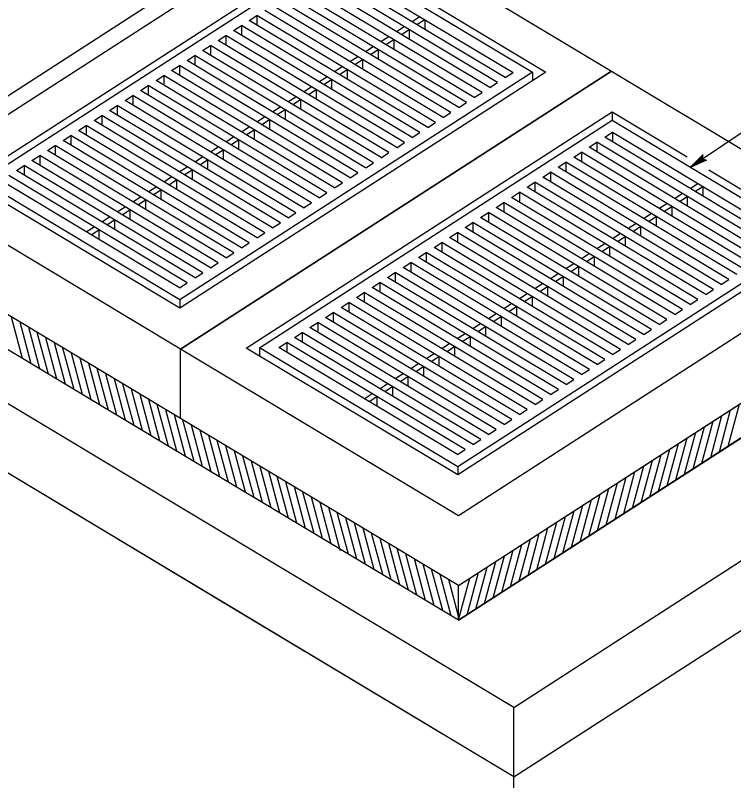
# Model space of a CAD drawing. Extents: x -6420 to 49575, y -4552 to 11624.
# Drawn here: x 6171.5 to 6578.4, y 10968.2 to 11401.7 of the extents above; entities that cross this region are included whole.
import ezdxf

# ---------------------------------------------------------------- set-up
doc = ezdxf.new("R2010")
doc.units = 0
doc.layers.add('1', color=7, linetype='Continuous')

msp = doc.modelspace()

# ---------------------------------------------------------------- linework, layer by layer
at = {"layer": '1'}
for p, q in [((6027.11, 11265.77), (6320.36, 11454.97)), ((6449.01, 11366.41), (6347.87, 11427.1)), ((6352.27, 11429.94), (6453.42, 11369.24)), ((6444.62, 11363.58), (6343.49, 11424.27)), ((6435.84, 11357.91), (6334.7, 11418.6)), ((6440.23, 11360.74), (6339.09, 11421.43)), ((6431.44, 11355.08), (6330.31, 11415.76)), ((6422.66, 11349.41), (6321.51, 11410.09)), ((6427.05, 11352.24), (6325.91, 11412.93)), ((6418.26, 11346.57), (6317.12, 11407.25)), ((6303.95, 11398.75), (6308.34, 11401.58)), ((6409.47, 11340.9), (6308.34, 11401.58)), ((6308.34, 11401.58), (6308.34, 11396.11)), ((6413.87, 11343.74), (6312.73, 11404.43)), ((6396.19, 11398.11), (6400.58, 11400.95)), ((6405.08, 11338.07), (6303.95, 11398.75)), ((6398.97, 11396.44), (6403.37, 11399.27)), ((6403.37, 11399.27), (6403.37, 11393.8)), ((6295.16, 11393.08), (6299.55, 11395.92)), ((6396.29, 11332.4), (6295.16, 11393.08)), ((6400.69, 11335.23), (6299.55, 11395.92)), ((6299.55, 11395.92), (6299.55, 11390.44)), ((6387.4, 11392.44), (6391.8, 11395.28)), ((6390.19, 11390.77), (6394.59, 11393.61)), ((6394.59, 11393.61), (6394.59, 11388.13)), ((6286.37, 11387.41), (6290.77, 11390.25)), ((6387.51, 11326.73), (6286.37, 11387.41)), ((6391.9, 11329.56), (6290.77, 11390.25)), ((6290.77, 11390.25), (6290.77, 11384.78)), ((6378.61, 11386.77), (6383.01, 11389.61)), ((6381.4, 11385.1), (6385.8, 11387.94)), ((6385.8, 11387.94), (6385.8, 11382.46)), ((6277.58, 11381.74), (6281.97, 11384.58)), ((6383.11, 11323.89), (6281.97, 11384.58)), ((6281.97, 11384.58), (6281.97, 11379.1)), ((6369.83, 11381.11), (6374.22, 11383.94)), ((6268.8, 11376.07), (6273.19, 11378.91)), ((6374.32, 11318.22), (6273.19, 11378.91)), ((6273.19, 11378.91), (6273.19, 11373.43)), ((6378.72, 11321.06), (6277.58, 11381.74)), ((6372.62, 11379.43), (6377.01, 11382.27)), ((6377.01, 11382.27), (6377.01, 11376.79)), ((6369.93, 11315.39), (6268.8, 11376.07)), ((6361.04, 11375.44), (6365.44, 11378.27)), ((6363.83, 11373.76), (6368.23, 11376.6)), ((6368.23, 11376.6), (6368.23, 11371.13)), ((6260.01, 11370.4), (6264.4, 11373.24)), ((6361.14, 11309.72), (6260.01, 11370.4)), ((6365.54, 11312.56), (6264.4, 11373.24)), ((6264.4, 11373.24), (6264.4, 11367.77)), ((6352.25, 11369.77), (6356.65, 11372.6)), ((6355.04, 11368.09), (6359.43, 11370.93)), ((6359.43, 11370.93), (6359.43, 11365.46)), ((6251.21, 11364.73), (6255.61, 11367.57)), ((6356.75, 11306.88), (6255.61, 11367.57)), ((6255.61, 11367.57), (6255.61, 11362.1)), ((6343.46, 11364.1), (6347.86, 11366.93)), ((6449.01, 11366.41), (6453.41, 11369.25)), ((6464.48, 11369.4), (6464.48, 11364.71)), ((6242.43, 11359.06), (6246.82, 11361.9)), ((6347.96, 11301.21), (6246.82, 11361.9)), ((6246.82, 11361.9), (6246.82, 11356.43)), ((6352.35, 11304.05), (6251.21, 11364.73)), ((6346.25, 11362.42), (6350.65, 11365.26)), ((6350.65, 11365.26), (6350.65, 11359.79)), ((6440.23, 11360.74), (6444.63, 11363.58)), ((6343.57, 11298.38), (6242.43, 11359.06)), ((6334.68, 11358.43), (6339.07, 11361.26)), ((6337.47, 11356.75), (6341.86, 11359.59)), ((6341.86, 11359.59), (6341.86, 11354.12)), ((6431.45, 11355.07), (6435.85, 11357.91)), ((6233.64, 11353.4), (6238.04, 11356.23)), ((6334.78, 11292.71), (6233.64, 11353.4)), ((6339.17, 11295.54), (6238.04, 11356.23)), ((6238.04, 11356.23), (6238.04, 11350.76)), ((6325.89, 11352.76), (6330.29, 11355.59)), ((6328.68, 11351.09), (6333.08, 11353.92)), ((6333.08, 11353.92), (6333.08, 11348.45)), ((6224.85, 11347.73), (6229.24, 11350.56)), ((6330.39, 11289.87), (6229.24, 11350.56)), ((6229.24, 11350.56), (6229.24, 11345.09)), ((6317.1, 11347.09), (6321.5, 11349.92)), ((6422.66, 11349.41), (6427.05, 11352.24)), ((6216.06, 11342.06), (6220.46, 11344.89)), ((6321.6, 11284.2), (6220.46, 11344.89)), ((6220.46, 11344.89), (6220.46, 11339.42)), ((6325.99, 11287.04), (6224.85, 11347.73)), ((6308.31, 11341.42), (6312.71, 11344.25)), ((6319.89, 11345.42), (6324.29, 11348.25)), ((6324.29, 11348.25), (6324.29, 11342.78)), ((6413.88, 11343.74), (6418.27, 11346.56)), ((6509.56, 11346.95), (6509.56, 11342.31)), ((6317.2, 11281.37), (6216.06, 11342.06)), ((6311.1, 11339.75), (6315.5, 11342.58)), ((6315.5, 11342.58), (6315.5, 11337.11)), ((6405.09, 11338.06), (6409.48, 11340.9)), ((6207.28, 11336.39), (6211.67, 11339.22)), ((6308.42, 11275.7), (6207.28, 11336.39)), ((6312.81, 11278.53), (6211.67, 11339.22)), ((6211.67, 11339.22), (6211.67, 11333.75)), ((6299.53, 11335.74), (6303.92, 11338.58)), ((6302.31, 11334.07), (6306.71, 11336.91)), ((6306.71, 11336.91), (6306.71, 11331.43)), ((6505.35, 11332.61), (6509.75, 11335.45)), ((6509.75, 11335.45), (6610.9, 11274.75)), ((6509.75, 11335.45), (6509.75, 11329.98)), ((6198.49, 11330.72), (6202.88, 11333.55)), ((6304.02, 11272.86), (6202.88, 11333.55)), ((6202.88, 11333.55), (6202.88, 11328.08)), ((6290.74, 11330.08), (6295.14, 11332.91)), ((6293.53, 11328.4), (6297.93, 11331.24)), ((6297.93, 11331.24), (6297.93, 11325.76)), ((6396.3, 11332.39), (6400.69, 11335.23)), ((6606.49, 11271.93), (6505.35, 11332.61)), ((6189.7, 11325.05), (6194.09, 11327.88)), ((6295.23, 11267.19), (6194.09, 11327.88)), ((6194.09, 11327.88), (6194.09, 11322.41)), ((6299.63, 11270.03), (6198.49, 11330.72)), ((6281.95, 11324.41), (6286.35, 11327.24)), ((6387.51, 11326.72), (6391.91, 11329.56)), ((6496.57, 11326.94), (6500.97, 11329.78)), ((6597.71, 11266.26), (6496.57, 11326.94)), ((6602.1, 11269.09), (6500.97, 11329.78)), ((6500.97, 11329.78), (6500.97, 11324.31)), ((6290.85, 11264.36), (6189.7, 11325.05)), ((6284.74, 11322.73), (6289.14, 11325.57)), ((6289.14, 11325.57), (6289.14, 11320.09)), ((6378.73, 11321.05), (6383.12, 11323.89)), ((6487.79, 11321.27), (6492.18, 11324.11)), ((6593.32, 11263.42), (6492.18, 11324.11)), ((6492.18, 11324.11), (6492.18, 11318.64)), ((6180.92, 11319.38), (6185.31, 11322.21)), ((6282.05, 11258.69), (6180.92, 11319.38)), ((6286.45, 11261.53), (6185.31, 11322.21)), ((6185.31, 11322.21), (6185.31, 11316.74)), ((6273.16, 11318.74), (6277.56, 11321.57)), ((6275.95, 11317.06), (6280.35, 11319.9)), ((6280.35, 11319.9), (6280.35, 11314.43)), ((6369.94, 11315.38), (6374.33, 11318.22)), ((6478.99, 11315.61), (6483.39, 11318.44)), ((6584.53, 11257.75), (6483.39, 11318.44)), ((6483.39, 11318.44), (6483.39, 11312.97)), ((6588.92, 11260.59), (6487.79, 11321.27)), ((6172.12, 11313.71), (6176.52, 11316.55)), ((6273.27, 11253.02), (6172.12, 11313.71)), ((6277.66, 11255.86), (6176.52, 11316.55)), ((6176.52, 11316.55), (6176.52, 11311.07)), ((6264.38, 11313.07), (6268.77, 11315.9)), ((6267.16, 11311.39), (6271.56, 11314.23)), ((6271.56, 11314.23), (6271.56, 11308.76)), ((6580.14, 11254.92), (6478.99, 11315.61)), ((6268.88, 11250.19), (6167.73, 11310.88)), ((6255.59, 11307.4), (6259.99, 11310.23)), ((6361.15, 11309.71), (6365.54, 11312.55)), ((6470.22, 11309.94), (6474.6, 11312.77)), ((6571.35, 11249.25), (6470.22, 11309.94)), ((6575.74, 11252.08), (6474.6, 11312.77)), ((6474.6, 11312.77), (6474.6, 11307.29)), ((6264.48, 11247.35), (6163.34, 11308.04)), ((6258.38, 11305.72), (6262.77, 11308.56)), ((6262.77, 11308.56), (6262.77, 11303.09)), ((6352.35, 11304.05), (6356.75, 11306.88)), ((6461.43, 11304.26), (6465.82, 11307.1)), ((6566.95, 11246.41), (6465.82, 11307.1)), ((6465.82, 11307.1), (6465.82, 11301.62)), ((6553.67, 11303.63), (6558.06, 11306.46)), ((6246.8, 11301.73), (6251.2, 11304.56)), ((6249.59, 11300.06), (6253.99, 11302.89)), ((6253.99, 11302.89), (6253.99, 11297.42)), ((6343.57, 11298.38), (6347.96, 11301.21)), ((6452.64, 11298.59), (6457.03, 11301.43)), ((6558.17, 11240.74), (6457.03, 11301.43)), ((6457.03, 11301.43), (6457.03, 11295.95)), ((6562.56, 11243.58), (6461.43, 11304.26)), ((6544.88, 11297.96), (6549.28, 11300.79)), ((6556.46, 11301.95), (6560.85, 11304.79)), ((6560.85, 11304.79), (6560.85, 11299.31)), ((6238.02, 11296.06), (6242.41, 11298.89)), ((6240.81, 11294.39), (6245.2, 11297.22)), ((6245.2, 11297.22), (6245.2, 11291.75)), ((6553.77, 11237.91), (6452.64, 11298.59)), ((6547.67, 11296.28), (6552.07, 11299.12)), ((6552.07, 11299.12), (6552.07, 11293.64)), ((6229.22, 11290.39), (6233.62, 11293.22)), ((6334.78, 11292.71), (6339.18, 11295.54)), ((6443.85, 11292.92), (6448.25, 11295.76)), ((6544.99, 11232.24), (6443.85, 11292.92)), ((6549.38, 11235.08), (6448.25, 11295.76)), ((6448.25, 11295.76), (6448.25, 11290.29)), ((6536.09, 11292.29), (6540.49, 11295.12)), ((6538.88, 11290.61), (6543.28, 11293.45)), ((6543.28, 11293.45), (6543.28, 11287.98)), ((6232.01, 11288.72), (6236.41, 11291.55)), ((6236.41, 11291.55), (6236.41, 11286.08)), ((6325.99, 11287.04), (6330.39, 11289.87)), ((6435.06, 11287.25), (6439.45, 11290.09)), ((6540.59, 11229.41), (6439.45, 11290.09)), ((6439.45, 11290.09), (6439.45, 11284.62)), ((6527.31, 11286.62), (6531.7, 11289.45)), ((6530.1, 11284.94), (6534.49, 11287.78)), ((6534.49, 11287.78), (6534.49, 11282.31)), ((6220.44, 11284.72), (6224.83, 11287.56)), ((6223.23, 11283.05), (6227.62, 11285.88)), ((6227.62, 11285.88), (6227.62, 11280.41)), ((6317.2, 11281.37), (6321.6, 11284.2)), ((6426.28, 11281.58), (6430.67, 11284.42)), ((6531.8, 11223.74), (6430.67, 11284.42)), ((6430.67, 11284.42), (6430.67, 11278.95)), ((6536.2, 11226.57), (6435.06, 11287.25)), ((6518.52, 11280.95), (6522.92, 11283.78)), ((6211.65, 11279.05), (6216.05, 11281.89)), ((6214.44, 11277.38), (6218.84, 11280.21)), ((6218.84, 11280.21), (6218.84, 11274.74)), ((6527.41, 11220.9), (6426.28, 11281.58)), ((6521.31, 11279.27), (6525.71, 11282.11)), ((6525.71, 11282.11), (6525.71, 11276.64)), ((6308.42, 11275.7), (6312.81, 11278.53)), ((6417.49, 11275.92), (6421.88, 11278.75)), ((6518.62, 11215.23), (6417.49, 11275.92)), ((6523.02, 11218.07), (6421.88, 11278.75)), ((6421.88, 11278.75), (6421.88, 11273.28)), ((6509.73, 11275.28), (6514.13, 11278.11)), ((6512.52, 11273.61), (6516.91, 11276.44)), ((6516.91, 11276.44), (6516.91, 11270.97)), ((6299.63, 11270.03), (6304.02, 11272.86)), ((6408.69, 11270.25), (6413.09, 11273.08)), ((6514.23, 11212.39), (6413.09, 11273.08)), ((6413.09, 11273.08), (6413.09, 11267.61)), ((6500.94, 11269.61), (6505.34, 11272.44)), ((6503.73, 11267.94), (6508.13, 11270.77)), ((6508.13, 11270.77), (6508.13, 11265.3)), ((6265.08, 11173.28), (6107.6, 11267.77)), ((6290.85, 11264.36), (6295.23, 11267.19)), ((6399.91, 11264.58), (6404.3, 11267.41)), ((6505.44, 11206.72), (6404.3, 11267.41)), ((6404.3, 11267.41), (6404.3, 11261.94)), ((6509.83, 11209.56), (6408.69, 11270.25)), ((6492.16, 11263.94), (6496.55, 11266.77)), ((6453.9, 11009.7), (6027.11, 11265.77)), ((6391.12, 11258.91), (6395.52, 11261.74)), ((6496.65, 11201.05), (6395.52, 11261.74)), ((6395.52, 11261.74), (6395.52, 11256.27)), ((6501.05, 11203.89), (6399.91, 11264.58)), ((6494.95, 11262.27), (6499.34, 11265.1)), ((6499.34, 11265.1), (6499.34, 11259.63)), ((6282.06, 11258.69), (6286.45, 11261.53)), ((6492.26, 11198.22), (6391.12, 11258.91)), ((6483.37, 11258.27), (6487.77, 11261.11)), ((6486.16, 11256.6), (6490.56, 11259.43)), ((6490.56, 11259.43), (6490.56, 11253.96)), ((6273.27, 11253.02), (6277.66, 11255.86)), ((6382.33, 11253.24), (6386.72, 11256.07)), ((6483.47, 11192.55), (6382.33, 11253.24)), ((6487.87, 11195.38), (6386.72, 11256.07)), ((6386.72, 11256.07), (6386.72, 11250.6)), ((6474.59, 11252.6), (6478.98, 11255.44)), ((6477.37, 11250.93), (6481.77, 11253.76)), ((6481.77, 11253.76), (6481.77, 11248.29)), ((6264.48, 11247.35), (6268.88, 11250.19)), ((6373.54, 11247.57), (6377.94, 11250.4)), ((6479.08, 11189.71), (6377.94, 11250.4)), ((6377.94, 11250.4), (6377.94, 11244.93)), ((6465.79, 11246.93), (6470.19, 11249.77)), ((6571.36, 11249.25), (6575.75, 11252.08)), ((6265.08, 11153.59), (6107.6, 11248.08)), ((6364.76, 11241.9), (6369.15, 11244.73)), ((6470.29, 11184.05), (6369.15, 11244.73)), ((6369.15, 11244.73), (6369.15, 11239.26)), ((6474.68, 11186.88), (6373.54, 11247.57)), ((6468.58, 11245.26), (6472.98, 11248.09)), ((6472.98, 11248.09), (6472.98, 11242.62)), ((6562.57, 11243.57), (6566.96, 11246.41)), ((6264.63, 11240.47), (6264.63, 11235.83)), ((6465.9, 11181.21), (6364.76, 11241.9)), ((6457.01, 11241.26), (6461.4, 11244.09)), ((6459.8, 11239.58), (6464.19, 11242.42)), ((6464.19, 11242.42), (6464.19, 11236.95)), ((6553.78, 11237.9), (6558.17, 11240.74)), ((6355.97, 11236.23), (6360.36, 11239.06)), ((6457.11, 11175.54), (6355.97, 11236.23)), ((6461.5, 11178.38), (6360.36, 11239.06)), ((6360.36, 11239.06), (6360.36, 11233.59)), ((6422.56, 11078.79), (6666.66, 11236.27)), ((6448.22, 11235.59), (6452.62, 11238.42)), ((6451.01, 11233.91), (6455.41, 11236.75)), ((6455.41, 11236.75), (6455.41, 11231.28)), ((6347.18, 11230.56), (6351.57, 11233.4)), ((6452.72, 11172.71), (6351.57, 11233.4)), ((6351.57, 11233.4), (6351.57, 11227.92)), ((6439.43, 11229.92), (6443.83, 11232.75)), ((6544.99, 11232.23), (6549.39, 11235.08)), ((6338.4, 11224.89), (6342.79, 11227.73)), ((6443.93, 11167.04), (6342.79, 11227.73)), ((6342.79, 11227.73), (6342.79, 11222.25)), ((6448.33, 11169.87), (6347.18, 11230.56)), ((6430.64, 11224.25), (6435.04, 11227.08)), ((6442.22, 11228.24), (6446.62, 11231.08)), ((6446.62, 11231.08), (6446.62, 11225.61)), ((6536.21, 11226.56), (6540.6, 11229.4)), ((6453.9, 10970.33), (6027.11, 11226.4)), ((6439.53, 11164.2), (6338.4, 11224.89)), ((6433.43, 11222.58), (6437.83, 11225.41)), ((6437.83, 11225.41), (6437.83, 11219.94)), ((6527.42, 11220.9), (6531.81, 11223.73)), ((6329.6, 11219.22), (6334, 11222.06)), ((6430.75, 11158.53), (6329.6, 11219.22)), ((6435.14, 11161.37), (6334, 11222.06)), ((6334, 11222.06), (6334, 11216.58)), ((6421.86, 11218.58), (6426.25, 11221.41)), ((6424.64, 11216.91), (6429.04, 11219.74)), ((6429.04, 11219.74), (6429.04, 11214.27)), ((6320.82, 11213.55), (6325.22, 11216.39)), ((6426.36, 11155.7), (6325.22, 11216.39)), ((6325.22, 11216.39), (6325.22, 11210.92)), ((6413.07, 11212.91), (6417.47, 11215.74)), ((6415.86, 11211.24), (6420.25, 11214.07)), ((6420.25, 11214.07), (6420.25, 11208.6)), ((6422.56, 11059.1), (6666.66, 11216.58)), ((6518.63, 11215.23), (6523.02, 11218.06)), ((6265.08, 11173.28), (6265.08, 11212.65)), ((6309.79, 11213.38), (6309.79, 11208.78)), ((6421.96, 11152.86), (6320.82, 11213.55)), ((6404.28, 11207.24), (6408.68, 11210.08)), ((6509.83, 11209.56), (6514.23, 11212.39)), ((6407.07, 11205.57), (6411.47, 11208.4)), ((6411.47, 11208.4), (6411.47, 11202.93)), ((6501.05, 11203.89), (6505.44, 11206.72)), ((6395.5, 11201.57), (6399.89, 11204.41)), ((6398.29, 11199.9), (6402.68, 11202.73)), ((6402.68, 11202.73), (6402.68, 11197.26)), ((6492.26, 11198.22), (6496.66, 11201.05)), ((6386.7, 11195.9), (6391.1, 11198.74)), ((6389.49, 11194.23), (6393.89, 11197.06)), ((6393.89, 11197.06), (6393.89, 11191.59)), ((6453.9, 11009.7), (6747.15, 11198.89)), ((6377.92, 11190.23), (6382.31, 11193.07)), ((6483.47, 11192.55), (6487.87, 11195.38)), ((6380.71, 11188.56), (6385.1, 11191.39)), ((6385.1, 11191.39), (6385.1, 11185.92)), ((6474.68, 11186.88), (6479.08, 11189.71)), ((6369.13, 11184.56), (6373.53, 11187.4)), ((6371.92, 11182.89), (6376.32, 11185.72)), ((6376.32, 11185.72), (6376.32, 11180.25)), ((6465.9, 11181.21), (6470.29, 11184.05)), ((6457.11, 11175.54), (6461.5, 11178.38)), ((6422.56, 11078.79), (6265.08, 11173.28)), ((6448.33, 11169.87), (6452.72, 11172.71)), ((6439.54, 11164.2), (6443.93, 11167.04)), ((6296.42, 11064.81), (6138.94, 11159.3)), ((6430.75, 11158.53), (6435.14, 11161.37)), ((6453.9, 10970.33), (6747.15, 11159.52)), ((6422.56, 11059.1), (6265.08, 11153.59)), ((6421.96, 11152.86), (6426.36, 11155.7)), ((6422.11, 11145.98), (6422.11, 11141.34)), ((6453.9, 10970.33), (6698, 11127.81)), ((6422.56, 11059.1), (6422.56, 11078.79)), ((6453.9, 10970.33), (6296.42, 11064.81)), ((6453.9, 10970.33), (6453.9, 11009.7)), ((6453.9, 10797.1), (6453.9, 10970.33))]:
    msp.add_line(p, q, dxfattribs=at)
for points in [[(6265.08, 11212.65), (6107.6, 11307.14), (6351.7, 11464.62), (6509.18, 11370.13), (6265.08, 11212.65)], [(6264.71, 11235.83), (6144.85, 11307.75), (6352.08, 11441.43), (6394.51, 11415.97)], [(6264.63, 11240.47), (6152.31, 11307.86), (6352.15, 11436.8), (6464.48, 11369.4), (6264.63, 11240.47)], [(6406.77, 11408.62), (6471.93, 11369.52), (6264.71, 11235.83)], [(6422.56, 11118.16), (6265.08, 11212.65), (6509.18, 11370.13), (6666.66, 11275.64), (6422.56, 11118.16)], [(6643.5, 11354.09), (6611.09, 11354.09), (6553.92, 11315.74)], [(6422.19, 11141.34), (6302.33, 11213.26), (6509.56, 11346.95), (6551.99, 11321.49)], [(6422.11, 11145.98), (6309.79, 11213.38), (6509.63, 11342.31), (6621.96, 11274.91), (6422.11, 11145.98)], [(6553.92, 11315.74), (6561.02, 11322.71), (6560.85, 11322.29), (6560.69, 11321.86), (6560.71, 11321.48), (6560.73, 11321.1), (6560.86, 11320.79), (6561, 11320.49), (6561.23, 11320.25), (6561.46, 11320.01), (6561.8, 11319.84), (6562.15, 11319.68), (6562.61, 11319.67), (6563.06, 11319.67), (6553.92, 11315.74), (6562.61, 11319.67), (6562.15, 11319.68), (6553.92, 11315.74), (6561.8, 11319.84), (6561.46, 11320.01), (6553.92, 11315.74), (6561.23, 11320.25), (6561, 11320.49), (6553.92, 11315.74), (6560.86, 11320.79), (6560.73, 11321.1), (6553.92, 11315.74), (6560.71, 11321.48), (6560.69, 11321.86), (6553.92, 11315.74), (6560.85, 11322.29)], [(6564.25, 11314.13), (6629.41, 11275.04), (6422.19, 11141.34)], [(6175.62, 11207.27), (6169.33, 11230.73)], [(6180.47, 11204.36), (6174.19, 11227.82)], [(6185.33, 11201.45), (6179.05, 11224.9)], [(6190.19, 11198.53), (6183.9, 11221.99)], [(6195.04, 11195.62), (6188.76, 11219.08)], [(6199.9, 11192.71), (6193.61, 11216.16)], [(6204.76, 11189.79), (6198.47, 11213.25)], [(6209.61, 11186.88), (6203.33, 11210.33)], [(6214.47, 11183.97), (6208.19, 11207.42)], [(6219.33, 11181.05), (6213.04, 11204.5)], [(6224.18, 11178.13), (6217.9, 11201.59)], [(6229.04, 11175.22), (6222.75, 11198.68)], [(6233.9, 11172.31), (6227.61, 11195.76)], [(6238.75, 11169.39), (6232.47, 11192.85)], [(6243.61, 11166.48), (6237.33, 11189.94)], [(6248.47, 11163.57), (6242.18, 11187.02)], [(6253.33, 11160.65), (6247.04, 11184.11)], [(6258.18, 11157.74), (6251.89, 11181.2)], [(6575.25, 11157.61), (6581.63, 11181.41)], [(6263.04, 11154.83), (6256.75, 11178.28)], [(6267.86, 11151.92), (6261.58, 11175.38)], [(6565.39, 11151.25), (6571.77, 11175.05)], [(6570.32, 11154.43), (6576.7, 11178.23)], [(6272.72, 11149.01), (6266.43, 11172.47)], [(6560.46, 11148.07), (6566.84, 11171.87)], [(6277.57, 11146.1), (6271.29, 11169.55)], [(6282.44, 11143.18), (6276.15, 11166.64)], [(6555.54, 11144.89), (6561.91, 11168.69)], [(6287.29, 11140.27), (6281.01, 11163.73)], [(6545.68, 11138.53), (6552.06, 11162.33)], [(6550.61, 11141.72), (6556.99, 11165.51)], [(6292.15, 11137.36), (6285.86, 11160.81)], [(6297, 11134.44), (6290.72, 11157.9)], [(6540.75, 11135.36), (6547.13, 11159.16)], [(6301.86, 11131.53), (6295.57, 11154.99)], [(6535.83, 11132.17), (6542.2, 11155.97)], [(6306.71, 11128.62), (6300.43, 11152.07)], [(6311.58, 11125.7), (6305.29, 11149.15)], [(6525.97, 11125.82), (6532.35, 11149.62)], [(6530.9, 11129), (6537.28, 11152.8)], [(6316.43, 11122.79), (6310.15, 11146.24)], [(6521.04, 11122.64), (6527.42, 11146.44)], [(6321.29, 11119.87), (6315, 11143.33)], [(6326.14, 11116.96), (6319.86, 11140.41)], [(6516.11, 11119.46), (6522.49, 11143.26)], [(6331, 11114.04), (6324.71, 11137.5)], [(6506.26, 11113.1), (6512.64, 11136.9)], [(6511.19, 11116.28), (6517.56, 11140.08)], [(6335.85, 11111.13), (6329.58, 11134.59)], [(6340.72, 11108.22), (6334.43, 11131.67)], [(6501.33, 11109.92), (6507.71, 11133.72)], [(6345.57, 11105.3), (6339.29, 11128.76)], [(6491.47, 11103.57), (6497.85, 11127.37)], [(6496.4, 11106.74), (6502.78, 11130.54)], [(6350.43, 11102.39), (6344.14, 11125.85)], [(6486.55, 11100.38), (6492.93, 11124.18)], [(6355.28, 11099.48), (6349, 11122.93)], [(6360.14, 11096.56), (6353.85, 11120.02)], [(6481.62, 11097.21), (6488, 11121.01)], [(6365, 11093.65), (6358.72, 11117.1)], [(6471.76, 11090.85), (6478.14, 11114.65)], [(6476.69, 11094.03), (6483.07, 11117.82)], [(6369.86, 11090.74), (6363.57, 11114.19)], [(6374.71, 11087.82), (6368.43, 11111.27)], [(6466.84, 11087.67), (6473.21, 11111.47)], [(6379.57, 11084.9), (6373.28, 11108.36)], [(6461.91, 11084.49), (6468.29, 11108.29)], [(6384.42, 11081.99), (6378.14, 11105.45)], [(6389.28, 11079.08), (6382.99, 11102.53)], [(6452.05, 11078.13), (6458.43, 11101.93)], [(6456.98, 11081.31), (6463.36, 11105.11)], [(6355.04, 11098.82), (6356.05, 11099.01)], [(6394.14, 11076.16), (6387.85, 11099.62)], [(6447.12, 11074.95), (6453.5, 11098.75)], [(6398.99, 11073.25), (6392.71, 11096.71)], [(6403.85, 11070.34), (6397.57, 11093.79)], [(6442.2, 11071.77), (6448.57, 11095.57)], [(6408.71, 11067.42), (6402.42, 11090.88)], [(6432.34, 11065.42), (6438.72, 11089.22)], [(6437.27, 11068.59), (6443.65, 11092.39)], [(6413.56, 11064.51), (6407.28, 11087.97)], [(6418.42, 11061.6), (6412.13, 11085.05)], [(6427.41, 11062.23), (6433.79, 11086.03)], [(6422.56, 11061.34), (6416.99, 11082.13)], [(6422.56, 11059.35), (6428.86, 11082.86)]]:
    msp.add_lwpolyline(points, dxfattribs=at)
msp.add_lwpolyline([(6422.56, 11059.1), (6422.56, 11078.79), (6666.66, 11236.27), (6666.66, 11216.58)], close=True, dxfattribs=at)

doc.saveas('drawing.dxf')
